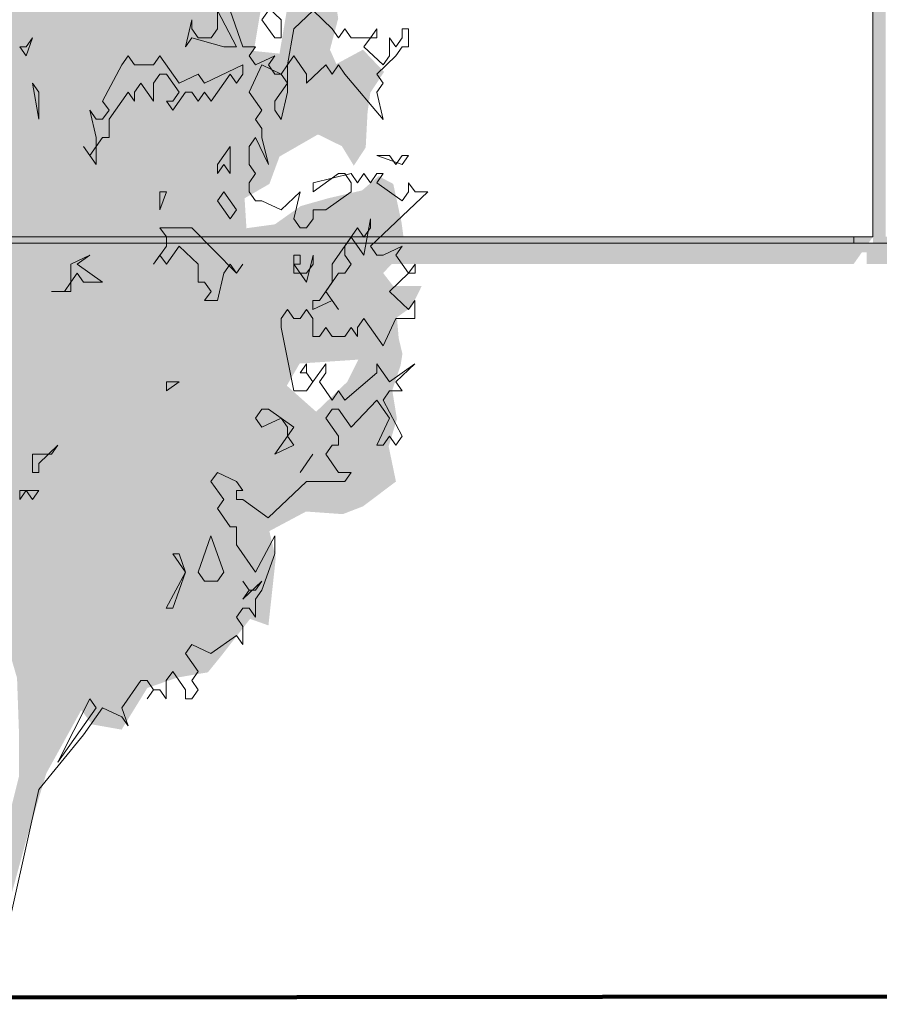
# Model space of a CAD drawing. Header units: metres. Extents: x -111 to -1, y -8 to 26.
# Tile 961 of 1056: x -25.05 to -23.7, y 0.01 to 1.55. Entities that reach past the tile are written whole.
import ezdxf

# ---------------------------------------------------------------- set-up
doc = ezdxf.new("R2010")
doc.units = ezdxf.units.M
doc.header["$MEASUREMENT"] = 0
for name, color, linetype in [('10 Fassade', 7, 'Continuous'), ('10 Wand außen', 7, 'Continuous'), ('60 Gelände 2D Übersicht', 7, 'Continuous'), ('60 Pflanzen außen', 7, 'Continuous'), ('94 Genehmigungsplanung Bemaßung', 7, 'Continuous')]:
    doc.layers.add(name, color=color, linetype=linetype)
doc.styles.add('ERSTELLTER_STIL_2', font='arial.ttf')
doc.dimstyles.new('ERSTELLTER_STIL__1', dxfattribs={"dimtxt": 0.25, "dimasz": 0.19, "dimexe": 0.18, "dimexo": 0.1, "dimgap": 0, "dimtad": 1, "dimtih": 1, "dimtoh": 1, "dimzin": 0, "dimdsep": 46, "dimtxsty": 'ERSTELLTER_STIL_2', "dimblk": 'ARROWHEAD_6', "dimblk1": 'ARROWHEAD_6', "dimblk2": 'ARROWHEAD_6', "dimcen": 0.09, "dimclrd": 7, "dimclre": 7, "dimclrt": 7, "dimazin": 0, "dimtfac": 1, "dimtdec": 4, "dimtmove": 0, "dimatfit": 3, "dimfxl": 1, "dimtolj": 1, "dimtzin": 0, "dimarcsym": 0})

# ---------------------------------------------------------------- blocks, each defined once
blk = doc.blocks.new('Sträucher 27[19]_1', base_point=(-25.1121, 0.0201))
at = {"layer": '60 Pflanzen außen', "linetype": 'Continuous', "lineweight": 0, "true_color": 0xffffff}
h = blk.add_hatch(color=7, dxfattribs=at)
h.paths.add_polyline_path([(-24.6907, 1.2234), (-24.6936, 1.2703), (-24.6548, 1.2927), (-24.639, 1.3355), (-24.5788, 1.3701), (-24.5415, 1.3518), (-24.5228, 1.3212), (-24.5042, 1.3497), (-24.5013, 1.4048), (-24.497, 1.4353), (-24.4755, 1.4679), (-24.5085, 1.5026), (-24.5501, 1.4802), (-24.5601, 1.5026), (-24.5472, 1.5515), (-24.5558, 1.6045), (-24.5658, 1.6453), (-24.5486, 1.6799), (-24.5917, 1.7064), (-24.6232, 1.686), (-24.6648, 1.6921), (-24.6964, 1.739), (-24.6677, 1.7696), (-24.6619, 1.8315), (-24.6734, 1.8662), (-24.6662, 1.8988), (-24.6576, 1.9559), (-24.7337, 1.9742), (-24.7753, 2.0048), (-24.7509, 2.0415), (-24.7437, 2.0904), (-24.7796, 2.1108), (-24.8011, 2.0884), (-24.8499, 2.07), (-24.8886, 2.0924), (-24.8857, 2.1393), (-24.8527, 2.1556), (-24.8341, 2.1719), (-24.8914, 2.2151), (-24.9244, 2.178), (-24.9689, 2.1862), (-25.0079, 2.1291), (-25.0338, 2.0761), (-25.1514, 2.0415), (-25.1686, 2.0721), (-25.2117, 2.1108), (-25.2361, 2.0823), (-25.2289, 2.0048), (-25.2892, 2.0028), (-25.3021, 2.0334), (-25.3566, 2.0578), (-25.3881, 2.0313), (-25.4125, 2.013), (-25.4412, 2.0232), (-25.4857, 2.0456), (-25.5273, 2.0538), (-25.533, 2.0008), (-25.5259, 1.9559), (-25.5804, 1.9437), (-25.5947, 1.9172), (-25.5775, 1.8622), (-25.5345, 1.8357), (-25.4958, 1.8072), (-25.4441, 1.7725), (-25.4327, 1.7134), (-25.4642, 1.7399), (-25.49, 1.7684), (-25.5245, 1.8092), (-25.5503, 1.7766), (-25.5718, 1.7501), (-25.6019, 1.7664), (-25.655, 1.775), (-25.678, 1.7281), (-25.6651, 1.7057), (-25.5991, 1.6771), (-25.6349, 1.6547), (-25.6751, 1.6588), (-25.7268, 1.6914), (-25.7153, 1.6344), (-25.7052, 1.5793), (-25.6866, 1.5488), (-25.6637, 1.508), (-25.6421, 1.4835), (-25.5919, 1.4795), (-25.5747, 1.4733), (-25.5417, 1.4693), (-25.5446, 1.4468), (-25.5934, 1.4428), (-25.6364, 1.4448), (-25.6809, 1.4285), (-25.711, 1.4), (-25.7584, 1.3653), (-25.7827, 1.2879), (-25.7813, 1.2227), (-25.7655, 1.1778), (-25.7756, 1.1534), (-25.7928, 1.1106), (-25.7297, 1.0882), (-25.7412, 1.0413), (-25.7369, 0.9964), (-25.7455, 0.9924), (-25.7856, 1.0046), (-25.7957, 0.974), (-25.8051, 0.9108), (-25.7785, 0.9108), (-25.7354, 0.9251), (-25.724, 0.8925), (-25.7498, 0.8782), (-25.7842, 0.8416), (-25.7527, 0.8134), (-25.7125, 0.8175), (-25.7297, 0.793), (-25.7699, 0.738), (-25.7512, 0.7258), (-25.7269, 0.7095), (-25.7469, 0.683), (-25.7312, 0.6463), (-25.7082, 0.6483), (-25.6795, 0.6463), (-25.6781, 0.5892), (-25.6551, 0.5872), (-25.625, 0.5811), (-25.6264, 0.5281), (-25.5949, 0.5179), (-25.582, 0.5423), (-25.5691, 0.5974), (-25.5461, 0.5627), (-25.5231, 0.5057), (-25.5246, 0.5525), (-25.5131, 0.5709), (-25.5045, 0.5546), (-25.4801, 0.5383), (-25.4643, 0.5566), (-25.4155, 0.5749), (-25.3998, 0.5647), (-25.4012, 0.5423), (-25.3782, 0.5444), (-25.3424, 0.5382), (-25.3166, 0.5056), (-25.2936, 0.4669), (-25.2735, 0.4363), (-25.2592, 0.3833), (-25.2491, 0.3324), (-25.2305, 0.2611), (-25.2119, 0.2019), (-25.186, 0.098), (-25.1803, 0.0201), (-25.1413, 0.0201), (-25.1083, 0.0369), (-25.0653, 0.0201), (-25.071, 0.098), (-25.0609, 0.1714), (-25.0337, 0.2712), (-25.0035, 0.3711), (-24.949, 0.4697), (-24.9318, 0.4473), (-24.8859, 0.4392), (-24.8457, 0.5044), (-24.7984, 0.5207), (-24.751, 0.5288), (-24.7295, 0.5553), (-24.685, 0.6124), (-24.6563, 0.6022), (-24.6448, 0.7082), (-24.6549, 0.7497), (-24.5975, 0.7803), (-24.5401, 0.7762), (-24.5085, 0.7884), (-24.4569, 0.8272), (-24.4683, 0.8822), (-24.4554, 0.925), (-24.4626, 0.9698), (-24.4497, 1.0085), (-24.4468, 1.0269), (-24.4526, 1.0513), (-24.4554, 1.084), (-24.4325, 1.1003), (-24.4167, 1.1329), (-24.4612, 1.1329), (-24.4769, 1.1533), (-24.4425, 1.1899), (-24.4482, 1.2327), (-24.4611, 1.2927), (-24.4841, 1.3049), (-24.5099, 1.2825), (-24.563, 1.2702), (-24.606, 1.258), (-24.6462, 1.2295)])
h.paths.add_polyline_path([(-25.1771, 0.528), (-25.1599, 0.5178), (-25.1656, 0.4119), (-25.1671, 0.3242), (-25.1829, 0.3935), (-25.2044, 0.4547), (-25.2244, 0.5362), (-25.2173, 0.5484)], flags=0)
h.paths.add_polyline_path([(-25.124, 0.4506), (-25.1011, 0.526), (-25.0709, 0.5708), (-25.0595, 0.5545), (-25.0494, 0.5199), (-25.0466, 0.4404), (-25.0466, 0.365), (-25.0681, 0.2794), (-25.0882, 0.206), (-25.114, 0.1062), (-25.1241, 0.2121), (-25.1312, 0.3691)], flags=0)
h.paths.add_polyline_path([(-24.5817, 0.9364), (-24.6276, 0.9772), (-24.6075, 1.0118), (-24.5157, 1.0179), (-24.5329, 0.9833)], flags=0)
h.paths.add_polyline_path([(-24.6634, 1.5943), (-24.6189, 1.6147), (-24.639, 1.4965), (-24.6792, 1.5006)], flags=0)
at = {"layer": '60 Pflanzen außen', "color": 8, "linetype": 'Continuous', "lineweight": 18}
for p, q in [((-24.6365, 1.5495), (-24.6664, 1.5778)), ((-24.7062, 1.507), (-24.7361, 1.5637)), ((-24.7361, 1.5637), (-24.7361, 1.5354)), ((-24.6963, 1.507), (-24.7162, 1.5637)), ((-24.6564, 1.5637), (-24.6664, 1.5495)), ((-24.5866, 1.5637), (-24.6165, 1.5354)), ((-24.5567, 1.5354), (-24.5866, 1.5637)), ((-24.776, 1.5495), (-24.786, 1.507)), ((-24.776, 1.5354), (-24.776, 1.5495)), ((-24.6664, 1.5495), (-24.6464, 1.5212)), ((-24.6365, 1.5212), (-24.6365, 1.5495)), ((-24.766, 1.5212), (-24.776, 1.5354)), ((-24.7361, 1.5354), (-24.7461, 1.5212)), ((-24.6165, 1.5354), (-24.6265, 1.4787)), ((-24.5467, 1.5212), (-24.5567, 1.5354)), ((-24.5368, 1.5353), (-24.5467, 1.5212)), ((-24.5268, 1.5212), (-24.5368, 1.5353)), ((-24.4869, 1.5353), (-24.4969, 1.5212)), ((-24.4869, 1.5212), (-24.4869, 1.5353)), ((-24.4371, 1.5353), (-24.4471, 1.5353)), ((-24.4471, 1.5353), (-24.4471, 1.5212)), ((-24.4371, 1.507), (-24.4371, 1.5353)), ((-25.0352, 1.4929), (-25.0252, 1.5212)), ((-25.0252, 1.5212), (-25.0352, 1.5071)), ((-24.786, 1.507), (-24.776, 1.5212)), ((-24.776, 1.5212), (-24.7262, 1.507)), ((-24.7461, 1.5212), (-24.766, 1.5212)), ((-24.6464, 1.5212), (-24.6365, 1.5212)), ((-24.4969, 1.5212), (-24.5268, 1.5212)), ((-24.5069, 1.507), (-24.4969, 1.5212)), ((-24.4969, 1.5212), (-24.4869, 1.5212)), ((-24.457, 1.507), (-24.467, 1.5212)), ((-24.467, 1.5212), (-24.467, 1.4929)), ((-24.4471, 1.5212), (-24.457, 1.507)), ((-25.0452, 1.5071), (-25.0352, 1.4929)), ((-25.0352, 1.5071), (-25.0452, 1.5071)), ((-24.7262, 1.507), (-24.7062, 1.507)), ((-24.6763, 1.507), (-24.6963, 1.507)), ((-24.6863, 1.4929), (-24.6763, 1.507)), ((-24.477, 1.4787), (-24.5069, 1.507)), ((-24.457, 1.4929), (-24.4471, 1.507)), ((-24.4471, 1.507), (-24.4371, 1.507)), ((-24.8857, 1.4787), (-24.9156, 1.4221)), ((-24.8757, 1.4929), (-24.8857, 1.4787)), ((-24.8657, 1.4787), (-24.8757, 1.4929)), ((-24.8358, 1.4787), (-24.8657, 1.4787)), ((-24.8259, 1.4929), (-24.8358, 1.4787)), ((-24.796, 1.4504), (-24.8259, 1.4929)), ((-24.6963, 1.4787), (-24.7561, 1.4504)), ((-24.6963, 1.4646), (-24.6963, 1.4787)), ((-24.6763, 1.4787), (-24.6863, 1.4929)), ((-24.6863, 1.4362), (-24.6664, 1.4787)), ((-24.6464, 1.4929), (-24.6763, 1.4787)), ((-24.6664, 1.4787), (-24.6365, 1.4646)), ((-24.6564, 1.4787), (-24.6464, 1.4929)), ((-24.6464, 1.4646), (-24.6564, 1.4787)), ((-24.6265, 1.4787), (-24.6365, 1.4646)), ((-24.6265, 1.4787), (-24.6165, 1.4929)), ((-24.6265, 1.4362), (-24.6265, 1.4787)), ((-24.6165, 1.4929), (-24.5966, 1.4645)), ((-24.5966, 1.4504), (-24.5667, 1.4787)), ((-24.5667, 1.4787), (-24.5567, 1.4645)), ((-24.5567, 1.4645), (-24.5467, 1.4787)), ((-24.5467, 1.4787), (-24.5368, 1.4645)), ((-24.4869, 1.4645), (-24.457, 1.4929)), ((-24.467, 1.4929), (-24.477, 1.4787)), ((-24.8358, 1.4504), (-24.8259, 1.4646)), ((-24.8259, 1.4646), (-24.8159, 1.4646)), ((-24.8159, 1.4646), (-24.796, 1.4362)), ((-24.7661, 1.4646), (-24.796, 1.4504)), ((-24.7561, 1.4504), (-24.7661, 1.4646)), ((-24.7461, 1.4221), (-24.7162, 1.4646)), ((-24.7162, 1.4646), (-24.7062, 1.4504)), ((-24.7062, 1.4504), (-24.6963, 1.4646)), ((-24.6365, 1.4646), (-24.6464, 1.4646)), ((-24.6365, 1.4646), (-24.6265, 1.4504)), ((-24.5966, 1.4645), (-24.5966, 1.4504)), ((-24.5368, 1.4645), (-24.477, 1.3937)), ((-24.477, 1.4504), (-24.4869, 1.4645)), ((-25.0153, 1.3938), (-25.0252, 1.4504)), ((-25.0252, 1.4504), (-25.0153, 1.4363)), ((-24.8657, 1.4363), (-24.8558, 1.4504)), ((-24.8558, 1.4504), (-24.8358, 1.4221)), ((-24.8358, 1.4221), (-24.8358, 1.4504)), ((-24.6265, 1.4504), (-24.6464, 1.4221)), ((-24.4869, 1.4362), (-24.477, 1.4504)), ((-25.0153, 1.4363), (-25.0153, 1.3938)), ((-24.9056, 1.3938), (-24.8757, 1.4363)), ((-24.8757, 1.4363), (-24.8657, 1.4221)), ((-24.8657, 1.4221), (-24.8657, 1.4363)), ((-24.796, 1.4362), (-24.8059, 1.4221)), ((-24.8059, 1.4079), (-24.786, 1.4362)), ((-24.786, 1.4362), (-24.776, 1.4362)), ((-24.776, 1.4362), (-24.7661, 1.4221)), ((-24.7661, 1.4221), (-24.7561, 1.4362)), ((-24.7561, 1.4362), (-24.7461, 1.4221)), ((-24.6664, 1.4079), (-24.6863, 1.4362)), ((-24.6365, 1.3937), (-24.6265, 1.4362)), ((-24.477, 1.3937), (-24.4869, 1.4362)), ((-24.9156, 1.4221), (-24.9056, 1.4079)), ((-24.8059, 1.4221), (-24.8159, 1.4221)), ((-24.8159, 1.4221), (-24.8059, 1.4079)), ((-24.6464, 1.4221), (-24.6464, 1.4079)), ((-24.9256, 1.3938), (-24.9355, 1.4079)), ((-24.9355, 1.4079), (-24.9256, 1.3654)), ((-24.9056, 1.4079), (-24.9156, 1.3938)), ((-24.6763, 1.3937), (-24.6664, 1.4079)), ((-24.6464, 1.4079), (-24.6365, 1.3937)), ((-24.9156, 1.3938), (-24.9256, 1.3938)), ((-24.9056, 1.3654), (-24.9056, 1.3938)), ((-24.6664, 1.3796), (-24.6763, 1.3937)), ((-24.6664, 1.3654), (-24.6664, 1.3796)), ((-24.9256, 1.3654), (-24.9256, 1.3513)), ((-24.9256, 1.3513), (-24.9156, 1.3654)), ((-24.9156, 1.3654), (-24.9056, 1.3654)), ((-24.6863, 1.3513), (-24.6763, 1.3654)), ((-24.6763, 1.3654), (-24.6564, 1.3229)), ((-24.6564, 1.3229), (-24.6664, 1.3654)), ((-24.9355, 1.3371), (-24.9455, 1.3513)), ((-24.9455, 1.3513), (-24.9256, 1.323)), ((-24.9256, 1.3513), (-24.9355, 1.3371)), ((-24.9256, 1.323), (-24.9256, 1.3513)), ((-24.7162, 1.3513), (-24.7362, 1.3229)), ((-24.7162, 1.3088), (-24.7162, 1.3513)), ((-24.6863, 1.3229), (-24.6863, 1.3513)), ((-24.467, 1.3371), (-24.4869, 1.3371)), ((-24.4869, 1.3371), (-24.4471, 1.3229)), ((-24.457, 1.3229), (-24.467, 1.3371)), ((-24.4471, 1.3371), (-24.457, 1.3229)), ((-24.4471, 1.3229), (-24.4371, 1.3371)), ((-24.4371, 1.3371), (-24.4471, 1.3371)), ((-24.7362, 1.3088), (-24.7262, 1.3229)), ((-24.7362, 1.3229), (-24.7362, 1.3088)), ((-24.7262, 1.3229), (-24.7162, 1.3088)), ((-24.6764, 1.3088), (-24.6863, 1.3229)), ((-24.6863, 1.2946), (-24.6764, 1.3088)), ((-24.6863, 1.2805), (-24.6863, 1.2946)), ((-24.5268, 1.3088), (-24.5866, 1.2946)), ((-24.5866, 1.2804), (-24.5468, 1.3088)), ((-24.5866, 1.2946), (-24.5866, 1.2804)), ((-24.5468, 1.3088), (-24.5368, 1.3088)), ((-24.5368, 1.3088), (-24.5268, 1.2946)), ((-24.5169, 1.2946), (-24.5268, 1.3088)), ((-24.5268, 1.2946), (-24.5268, 1.2804)), ((-24.5069, 1.3088), (-24.5169, 1.2946)), ((-24.4969, 1.2946), (-24.5069, 1.3088)), ((-24.4869, 1.3088), (-24.4969, 1.2946)), ((-24.4869, 1.2946), (-24.477, 1.3088)), ((-24.477, 1.3088), (-24.4869, 1.3088)), ((-24.4471, 1.2663), (-24.4869, 1.2946)), ((-24.4271, 1.2804), (-24.4371, 1.2946)), ((-24.4371, 1.2946), (-24.4371, 1.2804)), ((-24.8259, 1.2521), (-24.8159, 1.2805)), ((-24.8159, 1.2805), (-24.8259, 1.2805)), ((-24.8259, 1.2805), (-24.8259, 1.2521)), ((-24.7262, 1.2805), (-24.7362, 1.2663)), ((-24.7063, 1.2521), (-24.7262, 1.2805)), ((-24.6764, 1.2663), (-24.6863, 1.2805)), ((-24.6066, 1.2804), (-24.6365, 1.2521)), ((-24.6165, 1.238), (-24.6066, 1.2804)), ((-24.5268, 1.2804), (-24.5667, 1.2521)), ((-24.4969, 1.1955), (-24.4072, 1.2804)), ((-24.4371, 1.2804), (-24.4471, 1.2663)), ((-24.4072, 1.2804), (-24.4271, 1.2804)), ((-24.7362, 1.2663), (-24.7162, 1.238)), ((-24.6664, 1.2663), (-24.6764, 1.2663)), ((-24.6365, 1.2521), (-24.6664, 1.2663)), ((-24.7162, 1.238), (-24.7063, 1.2521)), ((-24.5667, 1.2521), (-24.5866, 1.2521)), ((-24.5866, 1.2521), (-24.5866, 1.238)), ((-24.6066, 1.2238), (-24.6165, 1.238)), ((-24.5866, 1.238), (-24.5966, 1.2238)), ((-24.5069, 1.1813), (-24.4969, 1.238)), ((-24.4969, 1.238), (-24.4969, 1.2238)), ((-24.776, 1.2238), (-24.8259, 1.2238)), ((-24.8259, 1.2238), (-24.8159, 1.2097)), ((-24.7063, 1.153), (-24.776, 1.2238)), ((-24.5966, 1.2238), (-24.6066, 1.2238)), ((-24.5169, 1.2238), (-24.5567, 1.1672)), ((-24.5069, 1.2096), (-24.5169, 1.2238)), ((-24.4969, 1.2238), (-24.5069, 1.2096)), ((-24.8159, 1.2097), (-24.8159, 1.1955)), ((-24.5368, 1.1955), (-24.5268, 1.2096)), ((-24.5268, 1.2096), (-24.5069, 1.1813)), ((-24.8159, 1.1955), (-24.8359, 1.1672)), ((-24.8159, 1.1672), (-24.796, 1.1955)), ((-24.796, 1.1955), (-24.7661, 1.1672)), ((-24.5368, 1.1813), (-24.5368, 1.1955)), ((-24.487, 1.1813), (-24.4969, 1.1955)), ((-24.4471, 1.1955), (-24.477, 1.1813)), ((-24.4571, 1.1813), (-24.4471, 1.1955)), ((-24.9355, 1.1814), (-24.9655, 1.1672)), ((-24.9555, 1.1672), (-24.9355, 1.1814)), ((-24.8359, 1.1672), (-24.8259, 1.1813)), ((-24.8259, 1.1813), (-24.8159, 1.1672)), ((-24.6066, 1.1813), (-24.6166, 1.1813)), ((-24.6166, 1.1813), (-24.6166, 1.153)), ((-24.6066, 1.1672), (-24.6066, 1.1813)), ((-24.5966, 1.1388), (-24.5866, 1.1813)), ((-24.5866, 1.1813), (-24.5866, 1.1672)), ((-24.5268, 1.1672), (-24.5368, 1.1813)), ((-24.477, 1.1813), (-24.487, 1.1813)), ((-24.4371, 1.153), (-24.4571, 1.1813)), ((-24.9655, 1.1672), (-24.9655, 1.1389)), ((-24.9156, 1.1389), (-24.9555, 1.1672)), ((-24.7661, 1.1672), (-24.7661, 1.1389)), ((-24.7262, 1.153), (-24.7162, 1.1672)), ((-24.7162, 1.1672), (-24.7063, 1.153)), ((-24.7063, 1.153), (-24.6963, 1.1672)), ((-24.6963, 1.1672), (-24.7063, 1.153)), ((-24.6066, 1.153), (-24.6166, 1.1672)), ((-24.6166, 1.1672), (-24.6066, 1.1672)), ((-24.5866, 1.1672), (-24.5966, 1.153)), ((-24.5567, 1.1672), (-24.5567, 1.1388)), ((-24.5368, 1.153), (-24.5268, 1.1672)), ((-24.4271, 1.1671), (-24.4371, 1.153)), ((-24.4271, 1.153), (-24.4271, 1.1671)), ((-24.9655, 1.1389), (-24.9555, 1.153)), ((-24.9555, 1.153), (-24.9455, 1.1389)), ((-24.7362, 1.1105), (-24.7262, 1.153)), ((-24.6166, 1.153), (-24.6066, 1.153)), ((-24.5966, 1.153), (-24.6066, 1.153)), ((-24.6066, 1.153), (-24.5966, 1.1388)), ((-24.5667, 1.1247), (-24.5468, 1.153)), ((-24.5468, 1.153), (-24.5368, 1.153)), ((-24.467, 1.1247), (-24.4371, 1.153)), ((-24.4371, 1.153), (-24.4271, 1.153)), ((-24.9754, 1.1247), (-24.9954, 1.1247)), ((-24.9954, 1.1247), (-24.9655, 1.1247)), ((-24.9655, 1.1389), (-24.9754, 1.1247)), ((-24.9655, 1.1247), (-24.9655, 1.1389)), ((-24.9455, 1.1389), (-24.9156, 1.1389)), ((-24.7661, 1.1389), (-24.7561, 1.1389)), ((-24.7561, 1.1389), (-24.7461, 1.1247)), ((-24.7461, 1.1247), (-24.7561, 1.1105)), ((-24.5567, 1.1388), (-24.5767, 1.1105)), ((-24.5468, 1.0963), (-24.5667, 1.1247)), ((-24.4371, 1.0963), (-24.467, 1.1247)), ((-24.7561, 1.1105), (-24.7362, 1.1105)), ((-24.5767, 1.1105), (-24.5867, 1.1105)), ((-24.5867, 1.1105), (-24.5867, 1.0963)), ((-24.5867, 1.0963), (-24.5567, 1.1105)), ((-24.5567, 1.1105), (-24.5468, 1.0963)), ((-24.4272, 1.1105), (-24.4371, 1.0963)), ((-24.4272, 1.0822), (-24.4272, 1.1105)), ((-24.6365, 1.0822), (-24.6265, 1.0964)), ((-24.6265, 1.0964), (-24.6166, 1.0822)), ((-24.6066, 1.0822), (-24.5966, 1.0963)), ((-24.5966, 1.0963), (-24.5867, 1.0822)), ((-24.6365, 1.068), (-24.6365, 1.0822)), ((-24.6166, 1.0822), (-24.6066, 1.0822)), ((-24.5867, 1.0822), (-24.5867, 1.0539)), ((-24.5169, 1.068), (-24.5069, 1.0822)), ((-24.5069, 1.0822), (-24.477, 1.0397)), ((-24.477, 1.0397), (-24.4571, 1.0822)), ((-24.4571, 1.0822), (-24.4272, 1.0822)), ((-24.6166, 0.9689), (-24.6365, 1.068)), ((-24.5767, 1.0539), (-24.5667, 1.068)), ((-24.5667, 1.068), (-24.5568, 1.0539)), ((-24.5368, 1.0539), (-24.5268, 1.068)), ((-24.5268, 1.068), (-24.5169, 1.0539)), ((-24.5169, 1.0539), (-24.5169, 1.068)), ((-24.5867, 1.0539), (-24.5767, 1.0539)), ((-24.5568, 1.0539), (-24.5368, 1.0539)), ((-24.5966, 1.0114), (-24.6066, 0.9972)), ((-24.5966, 0.9972), (-24.5966, 1.0114)), ((-24.5667, 1.0114), (-24.5867, 0.9831)), ((-24.5667, 0.9972), (-24.5667, 1.0114)), ((-24.467, 0.983), (-24.487, 1.0114)), ((-24.487, 1.0114), (-24.487, 0.9972)), ((-24.4272, 1.0114), (-24.467, 0.983)), ((-24.4571, 0.983), (-24.4272, 1.0114)), ((-24.6066, 0.9972), (-24.5966, 0.9972)), ((-24.5867, 0.9831), (-24.5966, 0.9972)), ((-24.5966, 0.9972), (-24.5867, 0.9831)), ((-24.5767, 0.9831), (-24.5667, 0.9972)), ((-24.487, 0.9972), (-24.5368, 0.9547)), ((-24.8159, 0.9689), (-24.796, 0.9831)), ((-24.796, 0.9831), (-24.8159, 0.9831)), ((-24.8159, 0.9831), (-24.8159, 0.9689)), ((-24.5867, 0.9831), (-24.5966, 0.9689)), ((-24.5568, 0.9547), (-24.5767, 0.9831)), ((-24.4471, 0.9689), (-24.4571, 0.983)), ((-24.5966, 0.9689), (-24.6166, 0.9689)), ((-24.5468, 0.9689), (-24.5568, 0.9547)), ((-24.5368, 0.9547), (-24.5468, 0.9689)), ((-24.477, 0.9547), (-24.467, 0.9689)), ((-24.467, 0.9689), (-24.4471, 0.9689)), ((-24.6664, 0.9406), (-24.6764, 0.9264)), ((-24.6564, 0.9406), (-24.6664, 0.9406)), ((-24.6166, 0.9123), (-24.6564, 0.9406)), ((-24.5667, 0.9264), (-24.5568, 0.9406)), ((-24.5568, 0.9406), (-24.5468, 0.9406)), ((-24.5468, 0.9406), (-24.5269, 0.9122)), ((-24.5269, 0.9122), (-24.487, 0.9547)), ((-24.487, 0.9547), (-24.467, 0.9264)), ((-24.4471, 0.8981), (-24.477, 0.9547)), ((-24.6764, 0.9264), (-24.6664, 0.9123)), ((-24.6664, 0.9123), (-24.6365, 0.9264)), ((-24.6365, 0.9264), (-24.6265, 0.9123)), ((-24.5468, 0.8981), (-24.5667, 0.9264)), ((-24.467, 0.9264), (-24.487, 0.8839)), ((-24.6265, 0.9123), (-24.6265, 0.8981)), ((-24.6265, 0.8981), (-24.6166, 0.9123)), ((-24.6265, 0.8981), (-24.6465, 0.8698)), ((-24.6166, 0.8839), (-24.6265, 0.8981)), ((-24.5468, 0.8839), (-24.5468, 0.8981)), ((-24.477, 0.8839), (-24.467, 0.8981)), ((-24.467, 0.8981), (-24.4571, 0.8839)), ((-24.4571, 0.8839), (-24.4471, 0.8981)), ((-25.0153, 0.8556), (-24.9854, 0.884)), ((-24.9854, 0.884), (-24.9954, 0.8698)), ((-24.6465, 0.8698), (-24.6166, 0.8839)), ((-24.5667, 0.8698), (-24.5568, 0.8839)), ((-24.5568, 0.8839), (-24.5468, 0.8839)), ((-24.487, 0.8839), (-24.477, 0.8839)), ((-25.0153, 0.8698), (-25.0253, 0.8698)), ((-25.0253, 0.8698), (-25.0253, 0.8415)), ((-24.9954, 0.8698), (-25.0153, 0.8698)), ((-24.5867, 0.8698), (-24.6066, 0.8414)), ((-24.6066, 0.8414), (-24.5867, 0.8698)), ((-24.5468, 0.8414), (-24.5667, 0.8698)), ((-25.0153, 0.8415), (-25.0153, 0.8556)), ((-25.0253, 0.8415), (-25.0153, 0.8415)), ((-24.7462, 0.8273), (-24.7362, 0.8415)), ((-24.7362, 0.8415), (-24.7063, 0.8273)), ((-24.5269, 0.8414), (-24.5468, 0.8414)), ((-24.5368, 0.8273), (-24.5269, 0.8414)), ((-24.7262, 0.799), (-24.7462, 0.8273)), ((-24.7063, 0.8273), (-24.6963, 0.8131)), ((-24.6565, 0.7706), (-24.5966, 0.8273)), ((-24.5966, 0.8273), (-24.5368, 0.8273)), ((-25.0452, 0.799), (-25.0353, 0.8132)), ((-25.0153, 0.8132), (-25.0452, 0.8132)), ((-25.0452, 0.8132), (-25.0452, 0.799)), ((-25.0353, 0.8132), (-25.0253, 0.799)), ((-25.0253, 0.799), (-25.0153, 0.8132)), ((-24.6963, 0.8131), (-24.7063, 0.8131)), ((-24.7063, 0.8131), (-24.7063, 0.799)), ((-24.7362, 0.7848), (-24.7262, 0.799)), ((-24.7063, 0.799), (-24.6963, 0.799)), ((-24.6963, 0.799), (-24.6565, 0.7706)), ((-24.7163, 0.7565), (-24.7362, 0.7848)), ((-24.7063, 0.7565), (-24.7163, 0.7565)), ((-24.7063, 0.7282), (-24.7063, 0.7565)), ((-24.7462, 0.7423), (-24.7661, 0.6857)), ((-24.7263, 0.6857), (-24.7462, 0.7423)), ((-24.6465, 0.7423), (-24.6764, 0.6857)), ((-24.6465, 0.714), (-24.6465, 0.7423)), ((-24.6764, 0.6857), (-24.7063, 0.7282)), ((-24.796, 0.714), (-24.806, 0.714)), ((-24.806, 0.714), (-24.7861, 0.6857)), ((-24.7861, 0.6857), (-24.796, 0.714)), ((-24.6664, 0.6574), (-24.6465, 0.714)), ((-24.7861, 0.6857), (-24.816, 0.629)), ((-24.806, 0.629), (-24.7861, 0.6857)), ((-24.7661, 0.6857), (-24.7562, 0.6715)), ((-24.7362, 0.6715), (-24.7263, 0.6857)), ((-24.7562, 0.6715), (-24.7362, 0.6715)), ((-24.6964, 0.6432), (-24.6664, 0.6715)), ((-24.6864, 0.6574), (-24.6963, 0.6715)), ((-24.6963, 0.6715), (-24.6864, 0.6574)), ((-24.6664, 0.6715), (-24.6764, 0.6574)), ((-24.6864, 0.6574), (-24.6964, 0.6432)), ((-24.6764, 0.6574), (-24.6864, 0.6574)), ((-24.6764, 0.6432), (-24.6664, 0.6574)), ((-24.6764, 0.6149), (-24.6764, 0.6432)), ((-24.816, 0.629), (-24.806, 0.629)), ((-24.7063, 0.6149), (-24.6964, 0.629)), ((-24.6964, 0.629), (-24.6864, 0.629)), ((-24.6864, 0.629), (-24.6764, 0.6149)), ((-24.6964, 0.6007), (-24.7063, 0.6149)), ((-24.6964, 0.5724), (-24.6964, 0.6007)), ((-24.7462, 0.5582), (-24.7063, 0.5866)), ((-24.7063, 0.5866), (-24.6964, 0.5724)), ((-24.7861, 0.5582), (-24.7761, 0.5724)), ((-24.7761, 0.5724), (-24.7462, 0.5582)), ((-24.7661, 0.5299), (-24.7861, 0.5582)), ((-24.816, 0.5158), (-24.806, 0.5299)), ((-24.806, 0.5299), (-24.7861, 0.5016)), ((-24.7761, 0.5158), (-24.7661, 0.5299)), ((-24.8858, 0.4733), (-24.8559, 0.5158)), ((-24.8559, 0.5158), (-24.8459, 0.5158)), ((-24.8459, 0.5158), (-24.8359, 0.5016)), ((-24.816, 0.4874), (-24.816, 0.5158)), ((-24.7661, 0.5016), (-24.7761, 0.5158)), ((-24.8359, 0.5016), (-24.8459, 0.4874)), ((-24.8459, 0.4874), (-24.8359, 0.5016)), ((-24.8359, 0.5016), (-24.826, 0.5016)), ((-24.826, 0.5016), (-24.816, 0.4874)), ((-24.7861, 0.5016), (-24.7861, 0.4874)), ((-24.7761, 0.4874), (-24.7661, 0.5016)), ((-24.9356, 0.4874), (-24.9855, 0.3883)), ((-24.9256, 0.4733), (-24.9356, 0.4874)), ((-24.7861, 0.4874), (-24.7761, 0.4874)), ((-24.9855, 0.3883), (-24.9256, 0.4733)), ((-24.9456, 0.4308), (-24.9157, 0.4733)), ((-24.9157, 0.4733), (-24.8858, 0.4591)), ((-24.8758, 0.445), (-24.8858, 0.4733)), ((-24.8858, 0.4591), (-24.8758, 0.445)), ((-25.0154, 0.3458), (-24.9456, 0.4308)), ((-25.0752, 0.0768), (-25.0154, 0.3458))]:
    blk.add_line(p, q, dxfattribs=at)
blk = doc.blocks.new('*D128', base_point=(-27236.1321, 0))
at = {"layer": '94 Genehmigungsplanung Bemaßung', "color": 7, "linetype": 'Continuous', "lineweight": 13}
for p, q in [((-58.1625, 9.3843), (-58.1625, 9.7593)), ((-17.3411, 9.3843), (-17.3411, 9.7593)), ((-58.0625, 9.6718), (-58.2625, 9.4718)), ((-17.2411, 9.6718), (-17.4411, 9.4718)), ((-58.3125, 9.5718), (-58.1625, 9.5718)), ((-58.1625, 9.5718), (-17.3411, 9.5718))]:
    blk.add_line(p, q, dxfattribs=at)
at = {"layer": '94 Genehmigungsplanung Bemaßung', "color": 7, "lineweight": 13, "insert": (-38.1808, 9.6218), "char_height": 0.25, "attachment_point": 7, "style": 'ERSTELLTER_STIL_2'}
blk.add_mtext('\\A1;{\\pql;\\fArial|b0|i0|c0|p0;\\W1.000000;40,82}', dxfattribs=at)
blk = doc.blocks.new('ARROWHEAD_6')
at = {"color": 0, "linetype": 'Continuous', "lineweight": 0}
for p, q in [((-0.5, -0.5), (0.5, 0.5)), ((0, 0), (-1, 0))]:
    blk.add_line(p, q, dxfattribs=at)

msp = doc.modelspace()

# ---------------------------------------------------------------- hatches: boundary and pattern name
at = {"layer": '10 Fassade', "linetype": 'Continuous', "lineweight": 0, "true_color": 0x000000}
for points in [[(-23.7111, 1.93), (-23.7111, 1.21), (-23.7111, 1.2), (-23.6611, 1.2), (-23.6611, 1.21), (-23.6911, 1.21), (-23.6911, 1.93)], [(-26.2611, 1.2), (-23.7411, 1.2), (-23.7411, 1.21), (-26.2611, 1.21)], [(-23.7411, 1.2), (-23.7182, 1.2), (-23.7111, 1.21), (-23.7411, 1.21)]]:
    msp.add_hatch(color=18, dxfattribs=at).paths.add_polyline_path(points)
at = {"layer": '10 Wand außen', "linetype": 'Continuous', "lineweight": 0, "true_color": 0x000000}
msp.add_hatch(color=18, dxfattribs=at).paths.add_polyline_path([(-37.7011, 1.2), (-37.7011, 1.1676), (-36.7411, 1.1676), (-36.7282, 1.1859), (-36.7211, 1.1859), (-36.7211, 1.1676), (-34.1411, 1.1676), (-34.1282, 1.1859), (-34.1211, 1.1859), (-34.1211, 1.1676), (-31.5411, 1.1676), (-31.5282, 1.1859), (-31.5211, 1.1859), (-31.5211, 1.1676), (-28.9411, 1.1676), (-28.9282, 1.1859), (-28.9211, 1.1859), (-28.9211, 1.1676), (-26.3411, 1.1676), (-26.3282, 1.1859), (-26.3211, 1.1859), (-26.3211, 1.1676), (-23.7411, 1.1676), (-23.7282, 1.1859), (-23.7211, 1.1859), (-23.7211, 1.1676), (-21.1411, 1.1676), (-21.1282, 1.1859), (-21.1211, 1.1859), (-21.1211, 1.1676), (-18.5411, 1.1676), (-18.5282, 1.1859), (-18.5211, 1.1859), (-18.5211, 1.1676), (-17.924, 1.1676), (-17.924, 0.1506), (-17.9269, 0.1451), (-17.9269, 0.0882), (-17.924, 0.0867), (-17.924, -0.0005), (-17.7874, -0.0005), (-17.7874, 0), (-17.8011, 0), (-17.8011, 0.3), (-17.8411, 0.3), (-17.8411, 0.33), (-17.8011, 0.33), (-17.8011, 1.2)])

# ---------------------------------------------------------------- linework, layer by layer
at = {"layer": '10 Fassade', "color": 7, "linetype": 'Continuous', "lineweight": 13}
for p, q in [((-23.7111, 1.21), (-23.7111, 1.93)), ((-26.2911, 1.21), (-23.7111, 1.21)), ((-23.7411, 1.2), (-23.7411, 1.21)), ((-23.7411, 1.2), (-23.6611, 1.2))]:
    msp.add_line(p, q, dxfattribs=at)
at = {"layer": '10 Wand außen', "color": 7, "linetype": 'Continuous', "lineweight": 13}
msp.add_line((-23.7411, 1.2), (-26.2611, 1.2), dxfattribs=at)
at = {"layer": '60 Gelände 2D Übersicht', "color": 7, "linetype": 'Continuous', "lineweight": 100}
msp.add_line((-60.3644, -0.0208), (-17.3411, 0.0292), dxfattribs=at)

# ---------------------------------------------------------------- block references
at = {"layer": '60 Pflanzen außen', "color": 8, "linetype": 'Continuous', "lineweight": 18}
msp.add_blockref('Sträucher 27[19]_1', (-25.1121, 0.0201), dxfattribs=at)

# ---------------------------------------------------------------- dimensions: what is measured, and where the dimension line sits
at = {"layer": '94 Genehmigungsplanung Bemaßung', "color": 7, "linetype": 'Continuous', "lineweight": 13}
dim = msp.add_linear_dim(base=(-17.3411, 9.5718), p1=(-58.1625, 3.35), p2=(-17.3411, -0.4), dimstyle='ERSTELLTER_STIL__1', dxfattribs=at)
dim.commit()
dim.dimension.update_dxf_attribs({"geometry": '*D128', "text_midpoint": (-37.762, 9.7468), "dimtype": 160})

doc.saveas('drawing.dxf')
